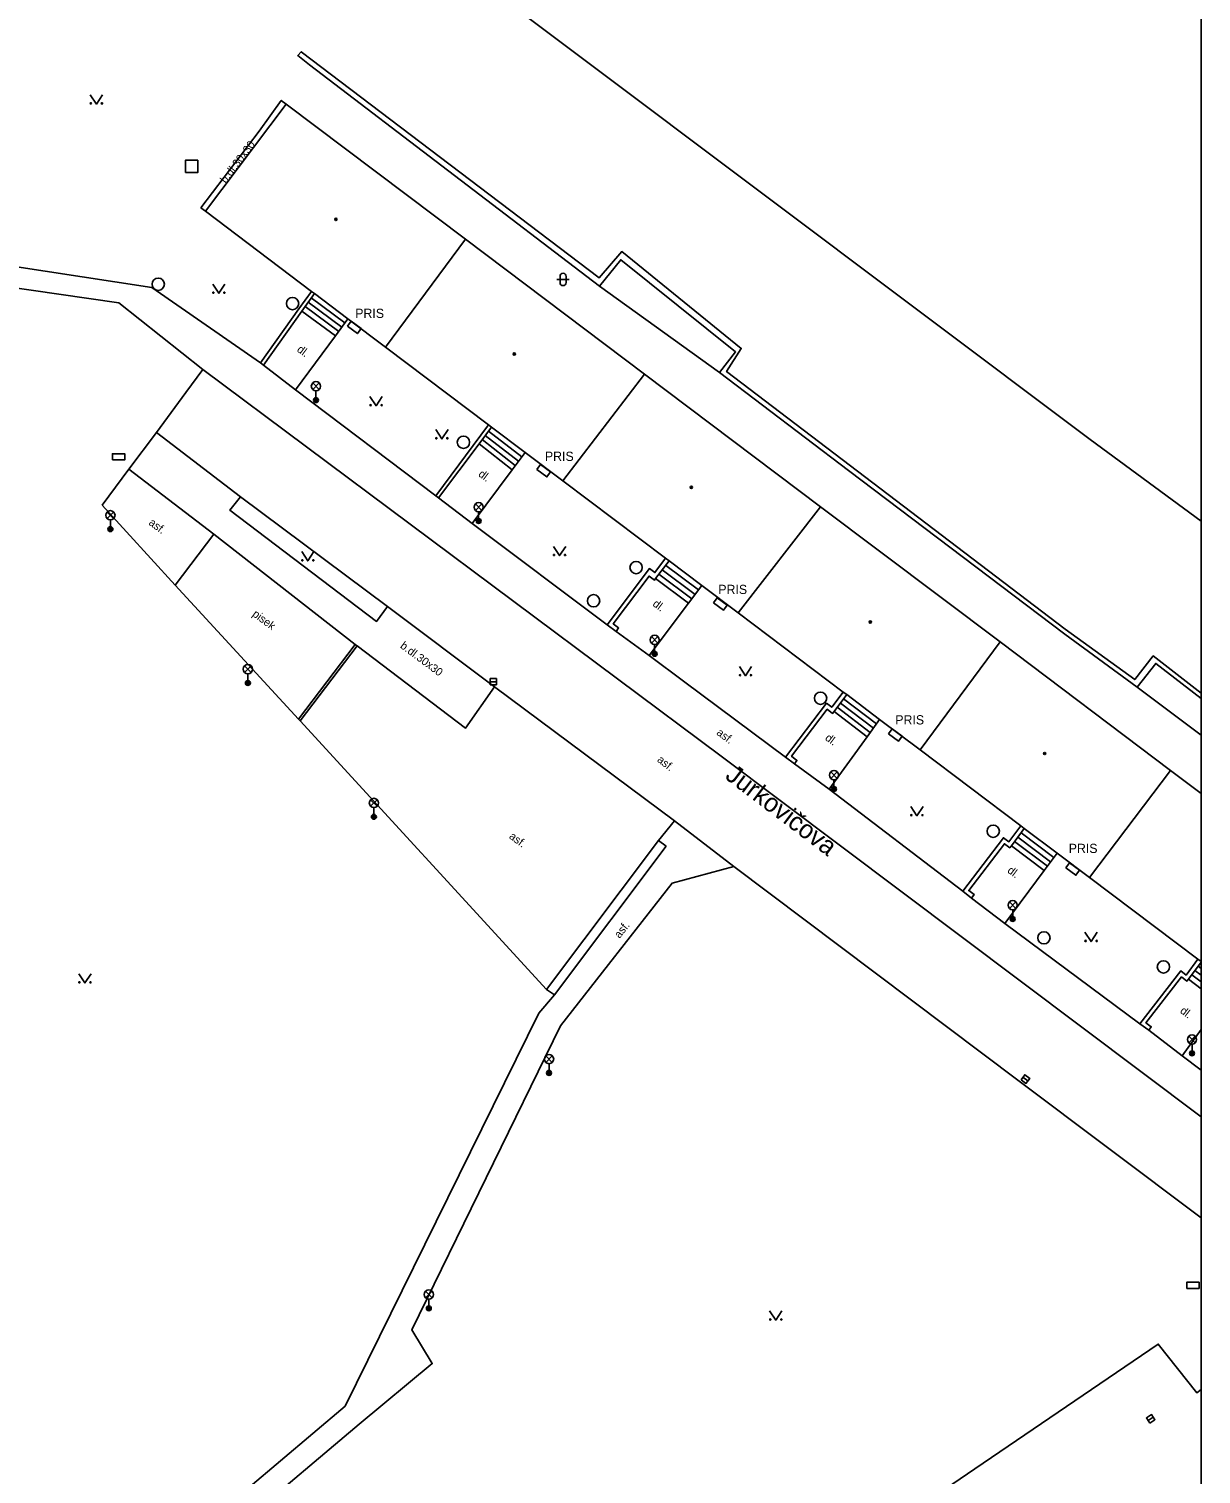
# Model space of a CAD drawing. Extents: x -598233 to -596890, y -1157848 to -1156431.
# Drawn here: x -596985.7 to -596890.5, y -1156616.1 to -1156498.7 of the extents above; entities that cross this region are included whole.
import ezdxf

# ---------------------------------------------------------------- set-up
doc = ezdxf.new("R2010")
doc.units = 0
for name, color, linetype in [('Level 10', 7, 'Continuous'), ('Level 11', 7, 'Continuous'), ('Level 24', 7, 'Continuous'), ('Level 26', 7, 'Continuous'), ('Level 27', 7, 'Continuous'), ('Level 33', 7, 'Continuous'), ('Level 36', 7, 'Continuous'), ('Level 39', 7, 'Continuous'), ('Level 40', 7, 'Continuous'), ('Level 41', 7, 'Continuous'), ('Level 5', 7, 'Continuous'), ('Level 50', 7, 'Continuous'), ('Level 51', 7, 'Continuous'), ('Level 7', 7, 'Continuous'), ('Vrstva 60', 7, 'Continuous'), ('zajmove_uzemi', 7, 'Continuous')]:
    doc.layers.add(name, color=color, linetype=linetype)

msp = doc.modelspace()

# ---------------------------------------------------------------- linework, layer by layer
at = {"layer": 'Level 10'}
for points in [[(-596971.58, -1156526.36), (-596972.95, -1156528.24), (-596975.33, -1156531.49)], [(-596971.58, -1156526.36), (-596929.46, -1156557.78), (-596890.4624, -1156587.0624)], [(-596975.33, -1156531.49), (-596968.5, -1156536.7)], [(-596956.58, -1156545.61), (-596968.5, -1156536.7)], [(-596947.88, -1156552.13), (-596956.58, -1156545.61)], [(-596933.25, -1156563.03), (-596947.88, -1156552.13)], [(-596933.25, -1156563.03), (-596928.43, -1156566.74)], [(-596928.43, -1156566.74), (-596905.36, -1156584.07), (-596890.4624, -1156595.2454)], [(-596890.4624, -1156609.208), (-596890.82, -1156609.46), (-596893.95, -1156605.51), (-596908.86, -1156615.65), (-596974.83, -1156660.59), (-596972.4699, -1156664.08), (-596977.86, -1156667.88)]]:
    msp.add_lwpolyline(points, dxfattribs=at)
at = {"layer": 'Level 11'}
for p, q in [((-596890.4624, -1156556.0605), (-596895.67, -1156552.1599)), ((-596890.7, -1156574.82), (-596890.4624, -1156574.9996)), ((-596891.49, -1156575.87), (-596890.4624, -1156576.667)), ((-596891.2199, -1156575.52), (-596890.4624, -1156576.1015)), ((-596890.96, -1156575.17), (-596890.4624, -1156575.55)), ((-596890.4624, -1156579.9574), (-596892, -1156582.11)), ((-596892, -1156582.11), (-596890.4624, -1156583.2583))]:
    msp.add_line(p, q, dxfattribs=at)
for points in [[(-596964.79, -1156504.81), (-596965.2, -1156504.51), (-596966.99, -1156507.02), (-596971.72, -1156513.24)], [(-596971.72, -1156513.24), (-596971.36, -1156513.52)], [(-596966.89, -1156525.83), (-596975.71, -1156519.7), (-597001.38, -1156515.79), (-597010.27, -1156534.86), (-597013.43, -1156557.86), (-597009.4099, -1156589.94), (-597030.43, -1156610.07)], [(-597025.51, -1156608.32), (-597007.46, -1156590.76), (-597011.53, -1156557.98), (-597008.48, -1156535.52), (-596999.99, -1156517.84), (-596978.4, -1156520.95)], [(-596929.59, -1156526.62), (-596939.34, -1156519.6)], [(-596978.4, -1156520.95), (-596971.58, -1156526.36)], [(-596963.01, -1156520.9099), (-596960.28, -1156522.94)], [(-596962.76, -1156520.55), (-596960.03, -1156522.59)], [(-596963.52, -1156521.62), (-596960.78, -1156523.63)], [(-596963.26, -1156521.26), (-596960.53, -1156523.29)], [(-596959.78, -1156522.25), (-596960.78, -1156523.63)], [(-596960.78, -1156523.63), (-596964.03, -1156528.03)], [(-596966.65, -1156526.01), (-596964.03, -1156528.03)], [(-596964.03, -1156528.03), (-596952.65, -1156536.62)], [(-596975.33, -1156531.49), (-596977.59, -1156534.46)], [(-596948.62, -1156531.7199), (-596945.92, -1156533.81)], [(-596948.36, -1156531.38), (-596945.6599, -1156533.46)], [(-596949.12, -1156532.39), (-596946.45, -1156534.52)], [(-596948.87, -1156532.06), (-596946.19, -1156534.1599)], [(-596945.39, -1156533.1), (-596946.45, -1156534.52)], [(-596977.59, -1156534.46), (-596979.76, -1156537.39)], [(-596977.59, -1156534.46), (-596970.67, -1156539.74)], [(-596946.45, -1156534.52), (-596949.7, -1156538.87)], [(-596979.76, -1156537.39), (-596973.83, -1156543.87)], [(-596956.58, -1156545.61), (-596957.45, -1156546.82), (-596969.37, -1156537.79), (-596968.5, -1156536.7)], [(-596952.4099, -1156536.8), (-596949.7, -1156538.87)], [(-596970.67, -1156539.74), (-596973.83, -1156543.87)], [(-596970.67, -1156539.74), (-596959.19, -1156548.69)], [(-596949.7, -1156538.87), (-596938.7199, -1156547.09)], [(-596933.96, -1156542.27), (-596931.3, -1156544.27)], [(-596934.78, -1156543.35), (-596932.12, -1156545.35)], [(-596934.51, -1156542.99), (-596931.84, -1156544.99)], [(-596934.24, -1156542.63), (-596931.57, -1156544.63)], [(-596973.83, -1156543.87), (-596963.81, -1156554.76)], [(-596931.03, -1156543.9099), (-596932.12, -1156545.35)], [(-596932.12, -1156545.35), (-596935.3, -1156549.59)], [(-596938, -1156547.63), (-596935.3, -1156549.59)], [(-596963.81, -1156554.76), (-596959.19, -1156548.69)], [(-596959.03, -1156548.81), (-596963.67, -1156554.9099)], [(-596959.19, -1156548.69), (-596959.03, -1156548.81)], [(-596947.88, -1156552.13), (-596950.2199, -1156555.49), (-596959.03, -1156548.81)], [(-596935.3, -1156549.59), (-596932.4099, -1156551.75)], [(-596924.23, -1156557.85), (-596932.4099, -1156551.75)], [(-596920.03, -1156553.79), (-596917.34, -1156555.84)], [(-596919.77, -1156553.45), (-596917.09, -1156555.49)], [(-596919.52, -1156553.11), (-596916.83, -1156555.14)], [(-596963.81, -1156554.76), (-596963.67, -1156554.9099)], [(-596963.67, -1156554.9099), (-596943.6599, -1156576.7199)], [(-596920.28, -1156554.13), (-596917.59, -1156556.19)], [(-596916.58, -1156554.79), (-596917.59, -1156556.19)], [(-596917.59, -1156556.19), (-596920.67, -1156560.46)], [(-596920.67, -1156560.46), (-596923.51, -1156558.39)], [(-596920.67, -1156560.46), (-596909.83, -1156568.74)], [(-596933.25, -1156563.03), (-596934.56, -1156564.61)], [(-596905.36, -1156564.34), (-596902.69, -1156566.35)], [(-596905.09, -1156563.99), (-596902.42, -1156566)], [(-596905.88, -1156565.04), (-596903.21, -1156567.05)], [(-596905.62, -1156564.69), (-596902.95, -1156566.7)], [(-596902.1599, -1156565.65), (-596903.21, -1156567.05)], [(-596958.86, -1156612.02), (-596952.93, -1156607.09), (-596954.58, -1156604.36), (-596942.52, -1156579.67), (-596933.45, -1156568.09), (-596928.43, -1156566.74)], [(-596903.21, -1156567.05), (-596906.42, -1156571.35)], [(-596909.11, -1156569.29), (-596906.42, -1156571.35)], [(-596906.42, -1156571.35), (-596895.44, -1156579.49)], [(-596943, -1156577.1599), (-596944.27, -1156578.65), (-596960.01, -1156610.55)], [(-596894.71, -1156580.02), (-596892, -1156582.11)], [(-596960.01, -1156610.55), (-596970.52, -1156619.42), (-596985.62, -1156632.96), (-597005.93, -1156622.37), (-597017.8, -1156615.95)], [(-596958.86, -1156612.02), (-596968.1, -1156619.8), (-596983.88, -1156634)]]:
    msp.add_lwpolyline(points, dxfattribs=at)
at = {"layer": 'Level 24'}
for points in [[(-596959.8208, -1156522.8542), (-596959.0162, -1156523.4481), (-596958.7192, -1156523.0458), (-596959.5238, -1156522.4519)], [(-596978.9099, -1156533.71), (-596977.9099, -1156533.71), (-596977.9099, -1156533.21), (-596978.9099, -1156533.21)], [(-596944.4208, -1156534.4942), (-596943.6162, -1156535.0881), (-596943.3192, -1156534.6858), (-596944.1238, -1156534.0919)], [(-596930.0808, -1156545.3242), (-596929.2762, -1156545.9181), (-596928.9792, -1156545.5158), (-596929.7838, -1156544.9219)], [(-596915.8508, -1156555.9542), (-596915.0462, -1156556.5481), (-596914.7492, -1156556.1458), (-596915.5538, -1156555.5519)], [(-596901.4408, -1156566.8442), (-596900.6362, -1156567.4381), (-596900.3392, -1156567.0358), (-596901.1438, -1156566.4419)], [(-596891.63, -1156600.99), (-596890.63, -1156600.99), (-596890.63, -1156600.49), (-596891.63, -1156600.49)]]:
    msp.add_lwpolyline(points, close=True, dxfattribs=at)
at = {"layer": 'Level 26'}
msp.add_lwpolyline([(-596972.98, -1156510.38), (-596971.98, -1156510.38), (-596971.98, -1156509.38), (-596972.98, -1156509.38)], close=True, dxfattribs=at)
at = {"layer": 'Level 27'}
for p, q in [((-596948.2199, -1156551.7199), (-596947.7199, -1156551.7199)), ((-596904.9399, -1156583.8399), (-596904.5401, -1156584.1401)), ((-596894.7689, -1156611.7173), (-596894.3511, -1156611.4427))]:
    msp.add_line(p, q, dxfattribs=at)
for points in [[(-596948.2199, -1156551.9699), (-596947.7199, -1156551.9699), (-596947.7199, -1156551.4699), (-596948.2199, -1156551.4699)], [(-596905.09, -1156584.0398), (-596904.6902, -1156584.34), (-596904.39, -1156583.9402), (-596904.7898, -1156583.64)], [(-596894.6316, -1156611.9262), (-596894.2138, -1156611.6516), (-596894.4884, -1156611.2338), (-596894.9062, -1156611.5084)]]:
    msp.add_lwpolyline(points, close=True, dxfattribs=at)
for centre in [(-596975.19, -1156519.44), (-596964.28, -1156521.01), (-596950.4, -1156532.28), (-596936.37, -1156542.45), (-596939.82, -1156545.15), (-596921.38, -1156553.06), (-596907.35, -1156563.86), (-596903.23, -1156572.52), (-596893.52, -1156574.88)]:
    msp.add_circle(centre, 0.5, dxfattribs=at)
at = {"layer": 'Level 33'}
for p, q in [((-596962.645, -1156527.99), (-596962.115, -1156527.46)), ((-596962.645, -1156527.46), (-596962.115, -1156527.99)), ((-596962.38, -1156528.1), (-596962.38, -1156528.85)), ((-596949.425, -1156537.81), (-596948.895, -1156537.28)), ((-596949.425, -1156537.28), (-596948.895, -1156537.81)), ((-596979.345, -1156538.47), (-596978.815, -1156537.94)), ((-596979.345, -1156537.94), (-596978.815, -1156538.47)), ((-596979.08, -1156538.58), (-596979.08, -1156539.33)), ((-596949.16, -1156537.92), (-596949.16, -1156538.67)), ((-596935.125, -1156548.59), (-596934.595, -1156548.06)), ((-596935.125, -1156548.06), (-596934.595, -1156548.59)), ((-596934.86, -1156548.7), (-596934.86, -1156549.45)), ((-596968.175, -1156550.96), (-596967.645, -1156550.43)), ((-596968.175, -1156550.43), (-596967.645, -1156550.96)), ((-596967.91, -1156551.07), (-596967.91, -1156551.82)), ((-596920.555, -1156559.57), (-596920.025, -1156559.04)), ((-596920.555, -1156559.04), (-596920.025, -1156559.57)), ((-596920.29, -1156559.68), (-596920.29, -1156560.43)), ((-596957.935, -1156561.83), (-596957.405, -1156561.3)), ((-596957.935, -1156561.3), (-596957.405, -1156561.83)), ((-596957.67, -1156561.94), (-596957.67, -1156562.69)), ((-596906.035, -1156570.13), (-596905.505, -1156569.6)), ((-596906.035, -1156569.6), (-596905.505, -1156570.13)), ((-596905.77, -1156570.24), (-596905.77, -1156570.99)), ((-596891.465, -1156581.04), (-596890.935, -1156580.51)), ((-596891.465, -1156580.51), (-596890.935, -1156581.04)), ((-596943.705, -1156582.63), (-596943.175, -1156582.1)), ((-596943.705, -1156582.1), (-596943.175, -1156582.63)), ((-596891.2, -1156581.15), (-596891.2, -1156581.9)), ((-596943.44, -1156582.74), (-596943.44, -1156583.49)), ((-596953.475, -1156601.75), (-596952.945, -1156601.22)), ((-596953.475, -1156601.22), (-596952.945, -1156601.75)), ((-596953.21, -1156601.86), (-596953.21, -1156602.61))]:
    msp.add_line(p, q, dxfattribs=at)
for centre, radius in [((-596962.38, -1156527.725), 0.375), ((-596962.38, -1156528.85), 0.2), ((-596962.38, -1156528.85), 0.1445), ((-596962.38, -1156528.85), 0.0876), ((-596949.16, -1156537.545), 0.375), ((-596979.08, -1156538.205), 0.375), ((-596949.16, -1156538.67), 0.2), ((-596949.16, -1156538.67), 0.1445), ((-596949.16, -1156538.67), 0.0876), ((-596979.08, -1156539.33), 0.2), ((-596979.08, -1156539.33), 0.1445), ((-596979.08, -1156539.33), 0.0876), ((-596934.86, -1156548.325), 0.375), ((-596934.86, -1156549.45), 0.2), ((-596934.86, -1156549.45), 0.1445), ((-596967.91, -1156550.695), 0.375), ((-596934.86, -1156549.45), 0.0876), ((-596967.91, -1156551.82), 0.2), ((-596967.91, -1156551.82), 0.1445), ((-596967.91, -1156551.82), 0.0876), ((-596920.29, -1156559.305), 0.375), ((-596920.29, -1156560.43), 0.2), ((-596920.29, -1156560.43), 0.1445), ((-596920.29, -1156560.43), 0.0876), ((-596957.67, -1156561.565), 0.375), ((-596957.67, -1156562.69), 0.2), ((-596957.67, -1156562.69), 0.1445), ((-596957.67, -1156562.69), 0.0876), ((-596905.77, -1156569.865), 0.375), ((-596905.77, -1156570.99), 0.2), ((-596905.77, -1156570.99), 0.1445), ((-596905.77, -1156570.99), 0.0876), ((-596891.2, -1156580.775), 0.375), ((-596943.44, -1156582.365), 0.375), ((-596891.2, -1156581.9), 0.2), ((-596891.2, -1156581.9), 0.1445), ((-596891.2, -1156581.9), 0.0876), ((-596943.44, -1156583.49), 0.2), ((-596943.44, -1156583.49), 0.1445), ((-596943.44, -1156583.49), 0.0876), ((-596953.21, -1156601.485), 0.375), ((-596953.21, -1156602.61), 0.2), ((-596953.21, -1156602.61), 0.1445), ((-596953.21, -1156602.61), 0.0876)]:
    msp.add_circle(centre, radius, dxfattribs=at)
at = {"layer": 'Level 36'}
for p, q in [((-596942.546, -1156518.806), (-596942.546, -1156519.306)), ((-596942.046, -1156518.806), (-596942.046, -1156519.306)), ((-596942.796, -1156519.056), (-596941.796, -1156519.056))]:
    msp.add_line(p, q, dxfattribs=at)
for points in [[(-596980.7199, -1156504.06), (-596980.2199, -1156504.81), (-596979.7199, -1156504.06)], [(-596970.77, -1156519.43), (-596970.27, -1156520.18), (-596969.77, -1156519.43)], [(-596957.99, -1156528.56), (-596957.49, -1156529.31), (-596956.99, -1156528.56)], [(-596952.65, -1156531.25), (-596952.15, -1156532), (-596951.65, -1156531.25)], [(-596943.09, -1156540.73), (-596942.59, -1156541.48), (-596942.09, -1156540.73)], [(-596963.54, -1156541.1599), (-596963.04, -1156541.9099), (-596962.54, -1156541.1599)], [(-596927.98, -1156550.49), (-596927.48, -1156551.24), (-596926.98, -1156550.49)], [(-596914.05, -1156561.86), (-596913.55, -1156562.61), (-596913.05, -1156561.86)], [(-596899.9, -1156572.07), (-596899.4, -1156572.82), (-596898.9, -1156572.07)], [(-596981.65, -1156575.43), (-596981.15, -1156576.18), (-596980.65, -1156575.43)], [(-596925.52, -1156602.81), (-596925.02, -1156603.56), (-596924.52, -1156602.81)]]:
    msp.add_lwpolyline(points, dxfattribs=at)
for centre in [(-596980.6701, -1156504.7598), (-596979.7707, -1156504.7598), (-596970.7202, -1156520.1298), (-596969.8208, -1156520.1298), (-596957.9402, -1156529.2598), (-596957.0408, -1156529.2598), (-596952.6002, -1156531.9498), (-596951.7008, -1156531.9498), (-596963.4902, -1156541.8597), (-596962.5908, -1156541.8597), (-596943.0402, -1156541.4298), (-596942.1408, -1156541.4298), (-596927.9302, -1156551.1898), (-596927.0308, -1156551.1898), (-596914.0002, -1156562.5598), (-596913.1008, -1156562.5598), (-596899.8502, -1156572.7698), (-596898.9508, -1156572.7698), (-596981.6002, -1156576.1298), (-596980.7008, -1156576.1298), (-596925.4702, -1156603.5098), (-596924.5708, -1156603.5098)]:
    msp.add_circle(centre, 0.05, dxfattribs=at)
for centre, start, end in [((-596942.2957, -1156518.8063), 0, 180), ((-596942.2957, -1156519.3063), 180, 0)]:
    msp.add_arc(centre, 0.25, start, end, dxfattribs=at)
at = {"layer": 'Level 39'}
for centre, radius in [((-596960.76, -1156514.18), 0.09), ((-596960.76, -1156514.18), 0.0398), ((-596946.27, -1156525.1), 0.09), ((-596946.27, -1156525.1), 0.0398), ((-596931.88, -1156535.94), 0.09), ((-596931.88, -1156535.94), 0.0398), ((-596917.34, -1156546.88), 0.09), ((-596917.34, -1156546.88), 0.0398), ((-596903.17, -1156557.55), 0.09), ((-596903.17, -1156557.55), 0.0398)]:
    msp.add_circle(centre, radius, dxfattribs=at)
at = {"layer": 'Level 5'}
for p, q in [((-596892.95, -1156558.92), (-596890.4624, -1156560.7954)), ((-596890.7199, -1156574.26), (-596890.4624, -1156574.4531))]:
    msp.add_line(p, q, dxfattribs=at)
for points in [[(-596964.79, -1156504.81), (-596971.36, -1156513.52)], [(-596964.79, -1156504.81), (-596950.23, -1156515.78)], [(-596971.36, -1156513.52), (-596962.75, -1156520.02)], [(-596950.23, -1156515.78), (-596956.73, -1156524.55)], [(-596950.23, -1156515.78), (-596935.68, -1156526.74)], [(-596962.75, -1156520.02), (-596962.5, -1156520.2)], [(-596962.5, -1156520.2), (-596959.78, -1156522.25)], [(-596959.78, -1156522.25), (-596956.73, -1156524.55)], [(-596956.73, -1156524.55), (-596948.35, -1156530.87)], [(-596935.68, -1156526.74), (-596942.33, -1156535.4099)], [(-596935.68, -1156526.74), (-596921.38, -1156537.51)], [(-596948.35, -1156530.87), (-596948.11, -1156531.05)], [(-596948.11, -1156531.05), (-596945.39, -1156533.1)], [(-596945.39, -1156533.1), (-596942.33, -1156535.4099)], [(-596942.33, -1156535.4099), (-596933.9699, -1156541.7)], [(-596921.38, -1156537.51), (-596928.07, -1156546.14)], [(-596921.38, -1156537.51), (-596906.8, -1156548.49)], [(-596933.9699, -1156541.7), (-596933.69, -1156541.9099)], [(-596933.69, -1156541.9099), (-596931.03, -1156543.9099)], [(-596931.03, -1156543.9099), (-596928.07, -1156546.14)], [(-596928.07, -1156546.14), (-596919.54, -1156552.56)], [(-596906.8, -1156548.49), (-596913.3, -1156557.26)], [(-596906.8, -1156548.49), (-596892.95, -1156558.92)], [(-596919.54, -1156552.56), (-596919.26, -1156552.77)], [(-596919.26, -1156552.77), (-596916.58, -1156554.79)], [(-596916.58, -1156554.79), (-596913.3, -1156557.26)], [(-596913.3, -1156557.26), (-596905.11, -1156563.43)], [(-596892.95, -1156558.92), (-596899.53, -1156567.62)], [(-596905.11, -1156563.43), (-596904.83, -1156563.64)], [(-596904.83, -1156563.64), (-596902.1599, -1156565.65)], [(-596902.1599, -1156565.65), (-596899.53, -1156567.62)], [(-596899.53, -1156567.62), (-596890.7199, -1156574.26)]]:
    msp.add_lwpolyline(points, dxfattribs=at)
at = {"layer": 'Level 51'}
msp.add_line((-596890.4624, -1156538.6823), (-596899.4699, -1156532.04), dxfattribs=at)
msp.add_lwpolyline([(-596899.4699, -1156532.04), (-596954.08, -1156491.06)], dxfattribs=at)
at = {"layer": 'Level 7'}
msp.add_line((-596891.49, -1156575.87), (-596890.4624, -1156574.4998), dxfattribs=at)
for points in [[(-596890.4624, -1156552.6401), (-596894.35, -1156549.62), (-596895.86, -1156551.55), (-596901.5, -1156547.45), (-596929.02, -1156526.53), (-596927.82, -1156524.65), (-596937.54, -1156516.79), (-596939.37, -1156518.93), (-596963.58, -1156500.56), (-596963.86, -1156500.86), (-596962.9, -1156501.63)], [(-596939.34, -1156519.6), (-596962.9, -1156501.63)], [(-596929.59, -1156526.62), (-596928.29, -1156524.94), (-596937.61, -1156517.45), (-596939.34, -1156519.6)], [(-596966.89, -1156525.83), (-596963.76, -1156521.44), (-596962.75, -1156520.02)], [(-596962.5, -1156520.2), (-596963.52, -1156521.62)], [(-596963.52, -1156521.62), (-596966.65, -1156526.01)], [(-596966.65, -1156526.01), (-596966.89, -1156525.83)], [(-596919.1, -1156534.57), (-596929.59, -1156526.62)], [(-596948.35, -1156530.87), (-596952.65, -1156536.62)], [(-596949.12, -1156532.39), (-596948.11, -1156531.05)], [(-596952.4099, -1156536.8), (-596949.12, -1156532.39)], [(-596895.67, -1156552.1599), (-596901.54, -1156547.86), (-596919.1, -1156534.57)], [(-596952.65, -1156536.62), (-596952.4099, -1156536.8)], [(-596933.9699, -1156541.7), (-596934.84, -1156542.86), (-596935.28, -1156542.53), (-596938.7199, -1156547.09)], [(-596934.78, -1156543.35), (-596933.69, -1156541.9099)], [(-596938, -1156547.63), (-596937.79, -1156547.35), (-596938.23, -1156547.02), (-596935.31, -1156543.14), (-596934.87, -1156543.4699), (-596934.78, -1156543.35)], [(-596938.7199, -1156547.09), (-596938, -1156547.63)], [(-596890.4624, -1156553.0774), (-596894.15, -1156550.24), (-596895.67, -1156552.1599)], [(-596919.54, -1156552.56), (-596920.4699, -1156553.8), (-596920.9099, -1156553.4699), (-596924.23, -1156557.85)], [(-596920.28, -1156554.13), (-596919.26, -1156552.77)], [(-596923.51, -1156558.39), (-596923.3, -1156558.11), (-596923.74, -1156557.78), (-596920.84, -1156553.96), (-596920.4, -1156554.29), (-596920.28, -1156554.13)], [(-596924.23, -1156557.85), (-596923.51, -1156558.39)], [(-596905.11, -1156563.43), (-596906.08, -1156564.7199), (-596906.52, -1156564.39), (-596909.83, -1156568.74)], [(-596904.83, -1156563.64), (-596905.88, -1156565.04)], [(-596934.56, -1156564.61), (-596943.6599, -1156576.7199)], [(-596943, -1156577.16), (-596933.93, -1156565.07)], [(-596934.56, -1156564.61), (-596933.93, -1156565.07)], [(-596909.11, -1156569.29), (-596908.9, -1156569.01), (-596909.34, -1156568.68), (-596906.45, -1156564.88), (-596906.01, -1156565.21), (-596905.88, -1156565.04)], [(-596909.83, -1156568.74), (-596909.11, -1156569.29)], [(-596895.44, -1156579.49), (-596892.12, -1156575.21), (-596891.68, -1156575.54), (-596890.7199, -1156574.26)], [(-596894.71, -1156580.02), (-596894.51, -1156579.74), (-596894.95, -1156579.42), (-596892.05, -1156575.7), (-596891.61, -1156576.03), (-596891.49, -1156575.87)], [(-596943.6599, -1156576.7199), (-596943, -1156577.1599)], [(-596894.71, -1156580.02), (-596895.44, -1156579.49)]]:
    msp.add_lwpolyline(points, dxfattribs=at)
at = {"layer": 'Vrstva 60'}
msp.add_lwpolyline([(-596890.4624, -1157848.4611), (-596890.4624, -1156430.8558), (-596983.0406, -1156430.8558), (-596990.44, -1156433.91), (-596993.19, -1156433.76), (-597008.19, -1156432.93), (-597020.25, -1156432.27), (-597021.76, -1156432.84), (-597039.48, -1156439.55), (-597043.96, -1156441.25), (-597051.15, -1156448.54), (-597059.31, -1156456.81), (-597060.92, -1156460.09), (-597066.24, -1156470.9), (-597072.84, -1156484.32)], dxfattribs=at)
at = {"layer": 'zajmove_uzemi'}
msp.add_lwpolyline([(-598232.8901, -1156430.8558), (-596890.4624, -1156430.8558), (-596890.4624, -1157848.4611), (-598232.8901, -1157848.4611)], close=True, dxfattribs=at)

# ---------------------------------------------------------------- texts
at = {"layer": 'Level 40'}
for s, rotation, p in [('b.dl.30x30', 52.78, (-596969.71, -1156511.3)), ('dl.', 323.01, (-596963.98, -1156524.85)), ('dl.', 323.01, (-596949.24, -1156534.97)), ('asf.', 323.3, (-596976.02, -1156538.92)), ('dl.', 323.01, (-596935.08, -1156545.51)), ('pisek', 323.3, (-596967.6, -1156546.34)), ('b.dl.30x30', 323.3, (-596955.59, -1156548.92)), ('asf.', 323.3, (-596929.89, -1156555.97)), ('dl.', 323.3, (-596921.07, -1156556.4)), ('asf.', 321.8, (-596934.71, -1156558.16)), ('asf.', 323.3, (-596946.74, -1156564.39)), ('dl.', 323.01, (-596906.26, -1156567.16)), ('asf.', 51.95, (-596937.71, -1156572.61)), ('dl.', 323.01, (-596892.23, -1156578.56))]:
    msp.add_text(s, height=0.65, rotation=rotation, dxfattribs=at).set_placement(p)
at = {"layer": 'Level 41'}
for p in [(-596959.19, -1156522.18), (-596943.78, -1156533.79), (-596929.69, -1156544.6), (-596915.31, -1156555.19), (-596901.2199, -1156565.63)]:
    msp.add_text('PRIS', height=0.75, dxfattribs=at).set_placement(p)
at = {"layer": 'Level 50'}
msp.add_text('Jurkovičova', height=1.5, rotation=322.756229, dxfattribs=at).set_placement((-596929.2174, -1156559.5354))

doc.saveas('drawing.dxf')
